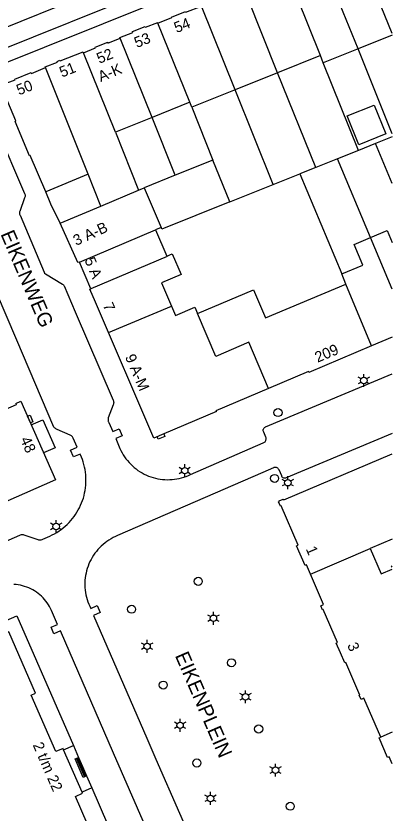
# Model space of a CAD drawing. Extents: x 122462 to 123306, y 485548 to 486417.
# Drawn here: x 123253.6 to 123306, y 485664.9 to 485776.1 of the extents above; entities that cross this region are included whole.
import ezdxf

# ---------------------------------------------------------------- set-up
doc = ezdxf.new("R2010")
doc.units = 0
for name, color, linetype in [('B-WE-IE-MEUBILAIR_WEGMEUBILAIR_VERKEERSBORD-S', 7, 'Continuous'), ('Level 1', 7, 'Continuous'), ('Level 11', 7, 'Continuous'), ('Level 17', 7, 'Continuous'), ('Level 19', 7, 'Continuous'), ('Level 2', 7, 'Continuous'), ('Level 22', 7, 'Continuous'), ('Level 30', 7, 'Continuous'), ('Level 31', 7, 'Continuous'), ('Level 33', 7, 'Continuous'), ('Level 4', 7, 'Continuous'), ('Level 40', 7, 'Continuous'), ('Level 50', 7, 'Continuous'), ('Level 53', 7, 'Continuous'), ('N-WE-AL-T25', 7, 'Continuous'), ('N-WE-GR-BOOM_DOORWORTELBARE RUIMTE-G', 7, 'Continuous')]:
    doc.layers.add(name, color=color, linetype=linetype)

msp = doc.modelspace()

# ---------------------------------------------------------------- linework, layer by layer
at = {"layer": 'Level 1'}
for p, q in [((123306.02, 485773.37), (123301.27, 485771.46)), ((123301.27, 485771.46), (123296.43, 485769.52)), ((123296.02, 485770.54), (123290.06, 485768.15)), ((123296.43, 485769.52), (123296.02, 485770.54)), ((123290.06, 485768.15), (123284.12, 485765.76)), ((123284.12, 485765.76), (123278.08, 485763.34)), ((123277.8, 485764.03), (123272.54, 485761.92)), ((123278.08, 485763.34), (123277.8, 485764.03)), ((123272.54, 485761.92), (123267.42, 485759.86)), ((123267.42, 485759.86), (123270.67, 485751.79)), ((123270.67, 485751.79), (123271.45, 485752.12)), ((123271.45, 485752.12), (123273.8, 485746.58)), ((123273.8, 485746.58), (123273.04, 485746.26)), ((123273.04, 485746.26), (123274.61, 485742.57)), ((123263.98, 485738), (123262.4, 485741.75)), ((123299.59, 485738.67), (123298.99, 485740.09)), ((123262.77, 485667.83), (123260.19, 485673.75))]:
    msp.add_line(p, q, dxfattribs=at)
for points in [[(123273.37, 485775.07), (123275.3, 485775.83), (123275.26, 485775.92), (123277.21, 485776.69), (123277.25, 485776.6), (123279.43, 485777.45)], [(123268.11, 485772.97), (123268.06, 485773.08), (123269.84, 485773.78), (123269.8, 485773.88), (123271.58, 485774.58), (123271.62, 485774.48), (123273.33, 485775.16), (123273.37, 485775.07)], [(123262.98, 485770.94), (123264.66, 485771.61), (123264.62, 485771.72), (123266.35, 485772.4), (123266.39, 485772.29), (123268.11, 485772.97)], [(123257.66, 485768.86), (123257.62, 485768.95), (123259.34, 485769.64), (123259.3, 485769.73), (123259.68, 485769.89), (123259.72, 485769.79), (123262.93, 485771.05), (123262.98, 485770.94)], [(123257.71, 485751.52), (123255.55, 485756.59), (123255.46, 485756.54), (123253.47, 485761.35), (123253.54, 485761.42), (123251.45, 485766.4), (123253.44, 485767.18), (123253.4, 485767.26), (123255.68, 485768.17), (123255.72, 485768.06), (123257.66, 485768.86)], [(123259.71, 485747.15), (123258.43, 485749.84), (123257.71, 485751.52)], [(123262.4, 485741.75), (123262.19, 485741.68), (123259.71, 485747.15)], [(123298.99, 485740.09), (123301.92, 485741.31), (123300.71, 485744.2), (123303.01, 485745.17)], [(123303.01, 485745.17), (123305.32, 485746.13), (123306.02, 485744.47)], [(123274.61, 485742.57), (123275.36, 485742.89), (123276.58, 485740), (123273.88, 485738.86), (123275.26, 485735.62)], [(123278.89, 485734.56), (123286.71, 485737.87), (123288.36, 485733.98), (123299.59, 485738.67)], [(123274.18, 485717.8), (123272.78, 485717.21), (123264.64, 485736.17), (123263.87, 485737.95), (123263.98, 485738)], [(123275.26, 485735.62), (123275.81, 485734.31), (123278.51, 485735.46), (123278.89, 485734.56)], [(123306.02, 485731.26), (123303.17, 485730.09)], [(123303.17, 485730.09), (123294.43, 485726.37), (123294.37, 485726.51), (123288.78, 485724.13)], [(123288.78, 485724.13), (123281.46, 485721.01), (123281.51, 485720.89), (123274.18, 485717.8)], [(123253.53, 485722.01), (123254.25, 485722.33), (123259.06, 485711.38), (123232.77, 485699.8)], [(123304.43, 485675.5), (123302.1, 485680.92), (123301.7, 485680.75), (123301.45, 485681.34), (123301.54, 485681.38), (123299.58, 485685.93), (123299.41, 485685.86), (123298.81, 485687.24), (123298.2, 485688.62), (123298.39, 485688.7), (123296.42, 485693.28), (123296.33, 485693.24), (123296.08, 485693.83), (123296.47, 485694), (123294.1, 485699.52), (123293.9, 485699.43), (123292.69, 485702.19), (123292.91, 485702.29), (123290.56, 485707.76), (123290.45, 485707.71), (123290.2, 485708.3), (123290.31, 485708.35), (123290.26, 485708.45), (123290.85, 485708.7), (123290.9, 485708.6), (123306.02, 485715.02)], [(123306.02, 485703.1), (123302.98, 485701.81)], [(123302.98, 485701.81), (123304.51, 485698.26), (123306.02, 485698.91)], [(123306.02, 485699.22), (123305.96, 485699.36), (123306.02, 485699.39)], [(123260.19, 485673.75), (123260.12, 485673.91), (123259.12, 485673.48), (123255.7, 485681.36), (123256.29, 485681.62), (123252.57, 485690.17), (123245.8, 485687.2), (123246.35, 485685.95), (123236.24, 485681.54), (123236.13, 485681.79), (123227.91, 485678.21), (123227.99, 485678.03), (123217.93, 485673.65), (123216.96, 485675.86), (123217.07, 485675.91), (123216.88, 485676.33)], [(123306.02, 485671.8), (123305.61, 485672.76), (123305.4, 485672.67), (123304.24, 485675.42), (123304.43, 485675.5)], [(123262.84, 485648.11), (123269.59, 485651.09), (123265.87, 485659.61), (123265.28, 485659.35), (123261.85, 485667.24), (123262.84, 485667.67), (123262.77, 485667.83)]]:
    msp.add_lwpolyline(points, dxfattribs=at)
at = {"layer": 'Level 11'}
msp.add_lwpolyline([(123255.7, 485719.03), (123257.32, 485719.74), (123259.04, 485715.84), (123257.42, 485715.13)], dxfattribs=at)
at = {"layer": 'Level 17'}
for points in [[(123306.02, 485793.23), (123281.54, 485783.41), (123199.54, 485750.48), (123092.05, 485707.28), (123051.43, 485690.97), (123010.46, 485674.56), (123010.38, 485674.54), (123010.31, 485674.53), (123010.23, 485674.54)], [(123010.9, 485672.76), (123016.12, 485674.9), (123023.42, 485677.77), (123052.25, 485689.33), (123092.64, 485705.53), (123175.87, 485738.97), (123200.14, 485748.71), (123282.24, 485781.66), (123306.02, 485791.2)], [(123249.16, 485773.29), (123259.37, 485777.38)], [(123250.86, 485760.34), (123254.77, 485751.29), (123254.81, 485751.21), (123254.84, 485751.13), (123254.85, 485751.04), (123254.85, 485750.96), (123254.83, 485750.87), (123254.81, 485750.79), (123254.77, 485750.71), (123254.09, 485748.82), (123254.06, 485748.75), (123254.04, 485748.67), (123254.03, 485748.59), (123254.03, 485748.51), (123254.05, 485748.43), (123254.08, 485748.35), (123254.13, 485748.29), (123257.47, 485740.34), (123257.55, 485740.2), (123257.67, 485740.09), (123260.06, 485738.67), (123260.13, 485738.62), (123260.19, 485738.56), (123260.25, 485738.49), (123260.29, 485738.42), (123261.84, 485734.81), (123267.12, 485722.51), (123267.16, 485722.4), (123267.18, 485722.29), (123267.19, 485722.18), (123267.18, 485722.07), (123267.16, 485721.95), (123267.12, 485721.85), (123266.44, 485720.02), (123266.42, 485719.92), (123266.4, 485719.83), (123266.4, 485719.73), (123266.41, 485719.64), (123266.43, 485719.54), (123266.46, 485719.45), (123266.51, 485719.37), (123267.07, 485718.1), (123267.96, 485718.5), (123268.39, 485717.52), (123267.47, 485717.14), (123268.05, 485715.76), (123268.19, 485715.46), (123268.35, 485715.16), (123268.52, 485714.87), (123268.7, 485714.59), (123268.9, 485714.32), (123269.11, 485714.06), (123269.33, 485713.8), (123269.56, 485713.56), (123269.8, 485713.33), (123270.05, 485713.11), (123270.31, 485712.9), (123270.58, 485712.7), (123270.86, 485712.52), (123271.15, 485712.34), (123271.45, 485712.19), (123271.75, 485712.04), (123272.06, 485711.91), (123272.38, 485711.8), (123272.7, 485711.7), (123273.02, 485711.61), (123273.35, 485711.54), (123273.68, 485711.48), (123274.01, 485711.44), (123274.34, 485711.41), (123274.68, 485711.4), (123275.01, 485711.41), (123275.35, 485711.43), (123275.68, 485711.46), (123276.01, 485711.52), (123276.34, 485711.58), (123276.67, 485711.66), (123276.99, 485711.76), (123277.31, 485711.87), (123277.62, 485711.99), (123277.92, 485712.13), (123288.06, 485716.56), (123288.15, 485716.59), (123288.23, 485716.64), (123288.3, 485716.7), (123288.36, 485716.78), (123288.4, 485716.86), (123288.43, 485716.94), (123288.45, 485717.04), (123288.45, 485717.13), (123288.44, 485717.22), (123288.41, 485717.31), (123288.12, 485718.05), (123288.08, 485718.13), (123288.06, 485718.21), (123288.05, 485718.3), (123288.06, 485718.39), (123288.09, 485718.47), (123288.12, 485718.55), (123288.17, 485718.62)], [(123249.5, 485701.69), (123254.09, 485703.69), (123254.2, 485703.73), (123254.32, 485703.74), (123254.44, 485703.75), (123254.55, 485703.74), (123254.67, 485703.72), (123256.6, 485703.07), (123256.72, 485703.03), (123256.84, 485703.01), (123256.96, 485703.01), (123257.08, 485703.02), (123257.2, 485703.05), (123257.32, 485703.09), (123257.97, 485703.4), (123258.3, 485703.54), (123258.63, 485703.7), (123258.95, 485703.87), (123259.26, 485704.05), (123259.57, 485704.25), (123259.87, 485704.46), (123260.15, 485704.68), (123260.43, 485704.92), (123260.7, 485705.17), (123260.96, 485705.42), (123261.2, 485705.69), (123261.44, 485705.97), (123261.66, 485706.26), (123261.87, 485706.56), (123262.06, 485706.86), (123262.25, 485707.18), (123262.42, 485707.5), (123262.57, 485707.83), (123262.71, 485708.16), (123262.84, 485708.5), (123262.96, 485708.85), (123263.05, 485709.2), (123263.14, 485709.55), (123263.21, 485709.91), (123263.26, 485710.27), (123263.3, 485710.63), (123263.32, 485711), (123263.32, 485711.36), (123263.32, 485711.72), (123263.29, 485712.09), (123263.25, 485712.45), (123263.2, 485712.81), (123263.13, 485713.17), (123263.04, 485713.52), (123262.94, 485713.87), (123262.83, 485714.22), (123262.7, 485714.56), (123262.5, 485714.98), (123261.6, 485714.6), (123261.17, 485715.54), (123262.08, 485715.96), (123261.53, 485717.21), (123261.49, 485717.3), (123261.44, 485717.38), (123261.37, 485717.46), (123261.3, 485717.52), (123261.22, 485717.58), (123261.14, 485717.62), (123259.32, 485718.4), (123259.21, 485718.45), (123259.12, 485718.51), (123259.03, 485718.58), (123258.94, 485718.65), (123258.86, 485718.74), (123253.68, 485730.85), (123242.58, 485756.79)], [(123288.17, 485718.62), (123288.23, 485718.68), (123288.3, 485718.73), (123288.38, 485718.77), (123306.02, 485726.16)], [(123306.02, 485717.86), (123291.25, 485711.65), (123291.17, 485711.62), (123291.08, 485711.61), (123291, 485711.61), (123290.91, 485711.63), (123290.83, 485711.66), (123290.76, 485711.71), (123290.7, 485711.77), (123290.65, 485711.84), (123290.62, 485711.92), (123290.26, 485712.76), (123290.21, 485712.84), (123290.15, 485712.92), (123290.09, 485712.99), (123290.01, 485713.04), (123289.92, 485713.08), (123289.83, 485713.1), (123289.73, 485713.11), (123289.64, 485713.1), (123289.54, 485713.08), (123289.46, 485713.04), (123288.01, 485712.42), (123267.73, 485703.6), (123267.42, 485703.47), (123267.12, 485703.32), (123266.82, 485703.16), (123266.53, 485702.98), (123266.25, 485702.79), (123265.98, 485702.59), (123265.71, 485702.38), (123265.46, 485702.15), (123265.22, 485701.91), (123264.99, 485701.66), (123264.77, 485701.41), (123264.57, 485701.14), (123264.37, 485700.86), (123264.19, 485700.57), (123264.03, 485700.28), (123263.87, 485699.98), (123263.74, 485699.67), (123263.61, 485699.35), (123263.5, 485699.03), (123263.41, 485698.71), (123263.33, 485698.38), (123263.26, 485698.05), (123263.22, 485697.71), (123263.18, 485697.37), (123263.17, 485697.04), (123263.16, 485696.7), (123263.18, 485696.36), (123263.21, 485696.02), (123263.25, 485695.69), (123263.32, 485695.35), (123263.39, 485695.02), (123263.48, 485694.7), (123263.59, 485694.38), (123263.71, 485694.06), (123263.85, 485693.75), (123264, 485693.45), (123264.89, 485693.85), (123265.31, 485692.89), (123264.38, 485692.48), (123271.82, 485675.34), (123273.08, 485672.45), (123279.67, 485657.38)], [(123259.37, 485691.23), (123258.52, 485693.17), (123258.39, 485693.44), (123258.25, 485693.71), (123258.09, 485693.97), (123257.92, 485694.23), (123257.74, 485694.47), (123257.54, 485694.7), (123257.34, 485694.93), (123257.12, 485695.14), (123256.89, 485695.35), (123256.65, 485695.54), (123256.41, 485695.72), (123256.15, 485695.89), (123255.89, 485696.04), (123255.62, 485696.18), (123255.34, 485696.31), (123255.06, 485696.42), (123254.77, 485696.52), (123254.48, 485696.61), (123254.18, 485696.68), (123253.88, 485696.73), (123253.58, 485696.77), (123253.27, 485696.8)], [(123216.88, 485676.33), (123253.7, 485692.44), (123261.57, 485674.35)], [(123274.97, 485655.36), (123267.17, 485673.29), (123259.77, 485690.33), (123258.84, 485689.9), (123258.45, 485690.86), (123259.37, 485691.23)], [(123264.14, 485668.43), (123271.85, 485650.54), (123263.43, 485646.77), (123262.84, 485648.11)]]:
    msp.add_lwpolyline(points, dxfattribs=at)
at = {"layer": 'Level 19'}
for p, q in [((123306.02, 485759.64), (123301.27, 485771.46)), ((123301.33, 485757.32), (123296.43, 485769.52)), ((123295.37, 485754.94), (123290.06, 485768.15)), ((123289.42, 485752.56), (123284.12, 485765.76)), ((123278.08, 485763.34), (123281.04, 485755.97)), ((123275.78, 485753.86), (123272.54, 485761.92)), ((123306.02, 485759.2), (123303.69, 485758.27)), ((123303.69, 485758.27), (123301.33, 485757.32)), ((123306.02, 485752.69), (123303.69, 485758.27)), ((123301.33, 485757.32), (123298.42, 485756.16)), ((123281.04, 485755.97), (123275.78, 485753.86)), ((123283.38, 485750.14), (123281.04, 485755.97)), ((123298.42, 485756.16), (123295.37, 485754.94)), ((123303.01, 485745.17), (123298.42, 485756.16)), ((123289.42, 485752.56), (123293.16, 485754.05)), ((123295.37, 485754.94), (123293.16, 485754.05)), ((123293.16, 485754.05), (123298.99, 485740.09)), ((123275.78, 485753.86), (123271.45, 485752.12)), ((123283.38, 485750.14), (123289.42, 485752.56))]:
    msp.add_line(p, q, dxfattribs=at)
msp.add_lwpolyline([(123283.38, 485750.14), (123273.9, 485746.35), (123273.8, 485746.58)], dxfattribs=at)
at = {"layer": 'Level 2'}
msp.add_lwpolyline([(123301.39, 485758.1), (123299.77, 485762.13), (123303.53, 485763.64), (123305.15, 485759.61), (123301.39, 485758.1)], dxfattribs=at)
at = {"layer": 'Level 22'}
for p, q in [((123260.19, 485673.75), (123261.57, 485674.35)), ((123261.57, 485674.35), (123262.3, 485672.68)), ((123263.42, 485670.1), (123264.14, 485668.43)), ((123264.14, 485668.43), (123262.77, 485667.83))]:
    msp.add_line(p, q, dxfattribs=at)
at = {"layer": 'Level 30'}
msp.add_lwpolyline([(123263.42, 485670.1), (123262.94, 485669.89), (123261.82, 485672.47), (123262.3, 485672.68)], dxfattribs=at)
at = {"layer": 'Level 31'}
msp.add_lwpolyline([(123262.3, 485672.68), (123262.86, 485671.39), (123263.42, 485670.1)], dxfattribs=at)
at = {"layer": 'Level 33'}
for p, q in [((123261.99, 485672.54), (123263.11, 485669.97)), ((123262.14, 485672.61), (123263.26, 485670.03))]:
    msp.add_line(p, q, dxfattribs=at)
at = {"layer": 'Level 4'}
for p, q in [((123306.02, 485773.61), (123300.99, 485786.12)), ((123296.02, 485770.54), (123291.29, 485782.32)), ((123290.06, 485768.15), (123285.3, 485780.01)), ((123284.12, 485765.76), (123279.43, 485777.45)), ((123277.8, 485764.03), (123273.37, 485775.07)), ((123272.54, 485761.92), (123268.11, 485772.97)), ((123267.42, 485759.86), (123262.98, 485770.94)), ((123263.62, 485754.02), (123257.66, 485768.86)), ((123265.41, 485749.56), (123263.62, 485754.02)), ((123265.41, 485749.56), (123270.67, 485751.79)), ((123259.71, 485747.15), (123265.41, 485749.56)), ((123262.4, 485741.75), (123273.04, 485746.26)), ((123306.02, 485737.98), (123303.01, 485745.17)), ((123303.17, 485730.09), (123299.59, 485738.67))]:
    msp.add_line(p, q, dxfattribs=at)
msp.add_lwpolyline([(123274.61, 485742.57), (123274.63, 485742.51), (123263.98, 485738)], dxfattribs=at)
at = {"layer": 'Level 40'}
for points in [[(123255.57, 485719.33), (123255.17, 485720.25), (123255.54, 485720.4), (123255.93, 485719.48), (123255.57, 485719.33)], [(123274.18, 485717.8), (123274.33, 485717.43), (123273.41, 485717.04), (123273.26, 485717.41)]]:
    msp.add_lwpolyline(points, dxfattribs=at)
at = {"layer": 'Level 50'}
for p, q in [((123301.69, 485725.45), (123301.3, 485725.68)), ((123302.08, 485725.68), (123302.08, 485726.13)), ((123302.86, 485725.68), (123302.47, 485725.45)), ((123301.69, 485725), (123301.3, 485724.78)), ((123302.08, 485724.33), (123302.08, 485724.78)), ((123302.86, 485724.78), (123302.47, 485725)), ((123276.71, 485712.88), (123276.32, 485713.11)), ((123277.1, 485713.11), (123277.1, 485713.56)), ((123277.88, 485713.11), (123277.49, 485712.88)), ((123276.71, 485712.43), (123276.32, 485712.21)), ((123277.1, 485711.76), (123277.1, 485712.21)), ((123277.88, 485712.21), (123277.49, 485712.43)), ((123291.48, 485711.43), (123291.48, 485711.88)), ((123291.09, 485711.2), (123290.7, 485711.43)), ((123291.09, 485710.75), (123290.7, 485710.53)), ((123292.26, 485711.43), (123291.87, 485711.2)), ((123292.26, 485710.53), (123291.87, 485710.75)), ((123291.48, 485710.08), (123291.48, 485710.53)), ((123258.77, 485705.11), (123258.38, 485705.33)), ((123259.16, 485705.33), (123259.16, 485705.78)), ((123259.94, 485705.33), (123259.55, 485705.11)), ((123258.77, 485704.66), (123258.38, 485704.43)), ((123259.16, 485703.98), (123259.16, 485704.43)), ((123259.94, 485704.43), (123259.55, 485704.66)), ((123281.1, 485692.53), (123281.1, 485692.98)), ((123280.71, 485692.31), (123280.32, 485692.53)), ((123280.71, 485691.86), (123280.32, 485691.63)), ((123281.88, 485692.53), (123281.49, 485692.31)), ((123281.88, 485691.63), (123281.49, 485691.86)), ((123281.1, 485691.18), (123281.1, 485691.63)), ((123271.46, 485688.4), (123271.07, 485688.62)), ((123271.85, 485688.62), (123271.85, 485689.07)), ((123272.63, 485688.62), (123272.24, 485688.4)), ((123271.46, 485687.95), (123271.07, 485687.72)), ((123271.85, 485687.27), (123271.85, 485687.72)), ((123272.63, 485687.72), (123272.24, 485687.95)), ((123285.58, 485681.58), (123285.58, 485682.03)), ((123285.19, 485681.36), (123284.8, 485681.58)), ((123285.19, 485680.91), (123284.8, 485680.68)), ((123285.58, 485680.23), (123285.58, 485680.68)), ((123286.36, 485681.58), (123285.97, 485681.36)), ((123286.36, 485680.68), (123285.97, 485680.91)), ((123276.06, 485677.38), (123275.67, 485677.6)), ((123276.45, 485677.6), (123276.45, 485678.05)), ((123277.23, 485677.6), (123276.84, 485677.38)), ((123276.06, 485676.93), (123275.67, 485676.7)), ((123276.45, 485676.25), (123276.45, 485676.7)), ((123277.23, 485676.7), (123276.84, 485676.93)), ((123289.76, 485671.35), (123289.76, 485671.8)), ((123289.37, 485671.13), (123288.98, 485671.35)), ((123289.37, 485670.68), (123288.98, 485670.45)), ((123290.54, 485671.35), (123290.15, 485671.13)), ((123290.54, 485670.45), (123290.15, 485670.68)), ((123289.76, 485670), (123289.76, 485670.45)), ((123280.31, 485667.18), (123279.92, 485667.41)), ((123280.7, 485667.41), (123280.7, 485667.86)), ((123281.48, 485667.41), (123281.09, 485667.18)), ((123280.31, 485666.73), (123279.92, 485666.51)), ((123280.7, 485666.06), (123280.7, 485666.51)), ((123281.48, 485666.51), (123281.09, 485666.73))]:
    msp.add_line(p, q, dxfattribs=at)
for centre in [(123302.08, 485725.23), (123277.1, 485712.66), (123291.48, 485710.98), (123259.16, 485704.88), (123281.1, 485692.08), (123271.85, 485688.17), (123285.58, 485681.13), (123276.45, 485677.15), (123289.76, 485670.9), (123280.7, 485666.95)]:
    msp.add_circle(centre, 0.45, dxfattribs=at)
at = {"layer": 'Level 53'}
for centre in [(123290.11, 485720.76), (123289.63, 485711.58), (123278.99, 485697.23), (123269.69, 485693.34), (123283.62, 485685.87), (123274.1, 485682.77), (123287.41, 485676.64), (123278.79, 485671.9), (123291.82, 485665.87)]:
    msp.add_circle(centre, 0.56, dxfattribs=at)
at = {"layer": 'N-WE-AL-T25'}
for p, q in [((123301.27, 485771.46), (123296.14, 485784.24)), ((123263.62, 485754.02), (123257.71, 485751.52)), ((123263.62, 485754.02), (123263.62, 485754.02)), ((123266.47, 485731.91), (123275.26, 485735.62)), ((123294.65, 485698.23), (123302.98, 485701.81)), ((123306.02, 485676.18), (123304.43, 485675.5))]:
    msp.add_line(p, q, dxfattribs=at)
for points in [[(123288.78, 485724.13), (123286.03, 485730.57), (123281.43, 485728.6), (123278.89, 485734.56)], [(123253.53, 485722.01), (123253.6, 485721.84), (123248.68, 485719.68)]]:
    msp.add_lwpolyline(points, dxfattribs=at)

# ---------------------------------------------------------------- texts
at = {"layer": 'B-WE-IE-MEUBILAIR_WEGMEUBILAIR_VERKEERSBORD-S'}
for s, rotation, p in [('54', 21.512, (123275.96, 485773.67)), ('53', 21.512, (123270.41, 485771.59)), ('52', 22.3136, (123265.19, 485769.38)), ('51', 21.512, (123259.98, 485767.47)), ('A-K', 22.3136, (123265.38, 485766.85)), ('50', 21.512, (123253.98, 485764.98)), ('3 A-B', 24.4106, (123261.95, 485743.99)), ('5 A', 292.7811, (123263.09, 485742.05)), ('7', 293.2472, (123265.64, 485735.73)), ('209', 23.0388, (123295.63, 485727.7)), ('9 A-M', 293.241, (123268.74, 485728.53)), ('48', 293.7215, (123254.13, 485717.02)), ('1', 293.2618, (123293.96, 485701.76)), ('3', 293.2618, (123299.73, 485688.33)), ('2 t/m 22', 293.5209, (123255.87, 485674.42))]:
    msp.add_text(s, height=1.5, rotation=rotation, dxfattribs=at).set_placement(p)
at = {"layer": 'N-WE-GR-BOOM_DOORWORTELBARE RUIMTE-G'}
for s, rotation, p in [('EIKENWEG', 293.1963, (123251.37, 485745.66)), ('EIKENPLEIN', 293.3912, (123275.7, 485686.89))]:
    msp.add_text(s, height=2, rotation=rotation, dxfattribs=at).set_placement(p)

doc.saveas('drawing.dxf')
